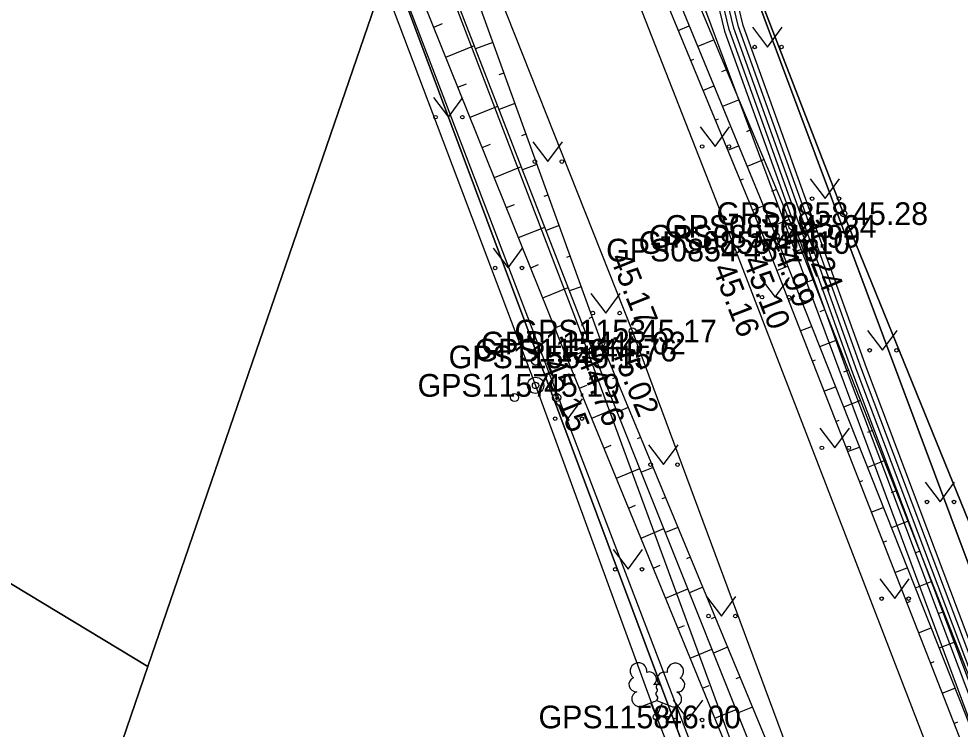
# Model space of a CAD drawing. Extents: x 551623 to 559850, y 6561220 to 6567135.
# Drawn here: x 557170.07 to 557199.1, y 6565566.35 to 6565588.25 of the extents above; entities that cross this region are included whole.
import ezdxf

# ---------------------------------------------------------------- set-up
doc = ezdxf.new("R2010")
doc.units = 0
for name, color, linetype in [('AED', 7, 'Continuous'), ('HALJASTUS', 7, 'Continuous'), ('KORGUS-EH2000', 7, 'Continuous'), ('KPOHULIIN', 7, 'Continuous'), ('KTRASS', 7, 'Continuous'), ('MOOTKORG-EH2000', 7, 'Continuous'), ('MOOTMPUNKT', 7, 'Continuous'), ('MOOTNR', 7, 'Continuous'), ('MOOTPIIR', 7, 'Continuous'), ('MPKAABEL', 7, 'Continuous'), ('MPOHULIIN', 7, 'Continuous'), ('PIIR', 7, 'Continuous'), ('PUU', 7, 'Continuous'), ('RELJEEF', 7, 'Continuous'), ('TEE', 7, 'Continuous'), ('VTRASS', 7, 'Continuous')]:
    doc.layers.add(name, color=color, linetype=linetype)

msp = doc.modelspace()

# ---------------------------------------------------------------- linework, layer by layer
at = {"layer": 'AED'}
msp.add_lwpolyline([(557177.941, 6565629.373), (557182.706, 6565615.9), (557189.332, 6565598.167), (557195.504, 6565582.248), (557204.861, 6565559.233), (557205.478, 6565559.197)], dxfattribs=at)
at = {"layer": 'HALJASTUS'}
for p, q in [((557192.697, 6565587.991), (557193.16, 6565587.384)), ((557193.16, 6565587.384), (557193.606, 6565587.991)), ((557182.855, 6565585.827), (557183.319, 6565585.22)), ((557183.319, 6565585.22), (557183.764, 6565585.827)), ((557191.077, 6565584.925), (557191.541, 6565584.318)), ((557191.541, 6565584.318), (557191.986, 6565584.925)), ((557185.922, 6565584.458), (557186.385, 6565583.852)), ((557186.385, 6565583.852), (557186.831, 6565584.458)), ((557194.469, 6565583.316), (557194.932, 6565582.709)), ((557194.932, 6565582.709), (557195.378, 6565583.316)), ((557184.695, 6565581.178), (557185.159, 6565580.571)), ((557185.159, 6565580.571), (557185.604, 6565581.178)), ((557192.926, 6565580.279), (557193.389, 6565579.672)), ((557193.389, 6565579.672), (557193.835, 6565580.279)), ((557187.705, 6565579.787), (557188.169, 6565579.18)), ((557188.169, 6565579.18), (557188.614, 6565579.787)), ((557196.241, 6565578.64), (557196.705, 6565578.034)), ((557196.705, 6565578.034), (557197.15, 6565578.64)), ((557186.545, 6565576.533), (557187.009, 6565575.926)), ((557187.009, 6565575.926), (557187.454, 6565576.533)), ((557194.772, 6565575.632), (557195.235, 6565575.025)), ((557195.235, 6565575.025), (557195.681, 6565575.632)), ((557189.489, 6565575.116), (557189.952, 6565574.509)), ((557189.952, 6565574.509), (557190.398, 6565575.116)), ((557198.014, 6565573.965), (557198.477, 6565573.358)), ((557198.477, 6565573.358), (557198.923, 6565573.965)), ((557188.397, 6565571.888), (557188.86, 6565571.281)), ((557188.86, 6565571.281), (557189.306, 6565571.888)), ((557196.615, 6565570.984), (557197.079, 6565570.378)), ((557197.079, 6565570.378), (557197.524, 6565570.984)), ((557191.274, 6565570.446), (557191.738, 6565569.839)), ((557191.738, 6565569.839), (557192.183, 6565570.446)), ((557190.248, 6565567.243), (557190.712, 6565566.637)), ((557190.712, 6565566.637), (557191.157, 6565567.243))]:
    msp.add_line(p, q, dxfattribs=at)
for centre in [(557192.759, 6565587.384), (557193.588, 6565587.384), (557182.918, 6565585.22), (557183.747, 6565585.22), (557191.14, 6565584.318), (557191.969, 6565584.318), (557185.984, 6565583.852), (557186.813, 6565583.852), (557194.531, 6565582.709), (557195.36, 6565582.709), (557184.758, 6565580.571), (557185.587, 6565580.571), (557192.988, 6565579.672), (557193.817, 6565579.672), (557187.768, 6565579.18), (557188.596, 6565579.18), (557196.304, 6565578.034), (557197.132, 6565578.034), (557186.608, 6565575.926), (557187.437, 6565575.926), (557194.834, 6565575.025), (557195.663, 6565575.025), (557189.551, 6565574.509), (557190.38, 6565574.509), (557198.076, 6565573.358), (557198.905, 6565573.358), (557188.459, 6565571.281), (557189.288, 6565571.281), (557196.678, 6565570.378), (557197.507, 6565570.378), (557191.337, 6565569.839), (557192.165, 6565569.839), (557190.311, 6565566.637), (557191.139, 6565566.637)]:
    msp.add_circle(centre, 0.055, dxfattribs=at)
at = {"layer": 'KORGUS-EH2000'}
for centre in [(557195.504, 6565582.248), (557193.916, 6565581.851), (557193.412, 6565581.55), (557192.171, 6565581.122), (557193.103, 6565581.356), (557188.992, 6565578.624), (557188.035, 6565578.257), (557187.763, 6565578.038), (557186.963, 6565577.83)]:
    msp.add_circle(centre, 0.1, dxfattribs=at)
at = {"layer": 'KPOHULIIN'}
msp.add_lwpolyline([(557153.703, 6565689.258), (557170.996, 6565642.742), (557188.463, 6565596.007), (557203.873, 6565554.539)], dxfattribs=at)
at = {"layer": 'KTRASS'}
msp.add_lwpolyline([(557150.612, 6565663.866), (557150.192, 6565663.766), (557158.644, 6565645.481), (557173.639, 6565610.746), (557196.918, 6565549.894), (557198.721, 6565546.112), (557205.717, 6565533.399)], dxfattribs=at)
at = {"layer": 'MOOTMPUNKT'}
for centre in [(557195.504, 6565582.248), (557193.916, 6565581.851), (557193.412, 6565581.55), (557192.171, 6565581.122), (557193.103, 6565581.356), (557188.992, 6565578.624), (557188.035, 6565578.257), (557187.763, 6565578.038), (557186.963, 6565577.83), (557186.006, 6565576.952), (557189.735, 6565566.729)]:
    msp.add_circle(centre, 0.1, dxfattribs=at)
at = {"layer": 'MOOTPIIR'}
for points in [[(557216.491, 6565555.797), (557212.624, 6565553.114), (557210.514, 6565552.349), (557205.874, 6565555.444), (557204.861, 6565559.233), (557195.504, 6565582.248), (557189.332, 6565598.167), (557176.218, 6565634.197), (557174.03, 6565640.102), (557173.01, 6565642.746), (557165.813, 6565663.251), (557153.477, 6565695.143)], [(557165.654, 6565632.005), (557181.323, 6565589.325), (557186.006, 6565576.952), (557189.735, 6565566.729), (557195.229, 6565552.76), (557196.856, 6565549.099), (557207.156, 6565534.232), (557206.461, 6565532.662), (557200.371, 6565502.865)]]:
    msp.add_lwpolyline(points, dxfattribs=at)
at = {"layer": 'MPKAABEL'}
for points in [[(557209.732, 6565551.775), (557208.974, 6565550.692), (557207.404, 6565549.657), (557206.754, 6565549.944), (557204.71, 6565554.095), (557195.922, 6565577.384), (557192.113, 6565587.963), (557191.587, 6565590.183), (557188.187, 6565598.385), (557187.588, 6565599.68), (557177.543, 6565625.455), (557172.671, 6565638.39), (557171.554, 6565642.933), (557168.044, 6565652.12), (557167.118, 6565655.546), (557165.901, 6565659.272), (557161.507, 6565671.698), (557157.386, 6565682.297), (557144.178, 6565685.914), (557143.348, 6565686.055)], [(557177.262, 6565625.348), (557187.324, 6565599.533), (557187.921, 6565598.239), (557191.299, 6565590.096), (557191.825, 6565587.877), (557195.641, 6565577.28), (557204.435, 6565553.975), (557206.405, 6565549.967), (557206.312, 6565549.175), (557199.536, 6565548.084), (557198.91, 6565547.944)], [(557209.908, 6565551.903), (557209.084, 6565550.585), (557207.394, 6565549.476), (557206.66, 6565549.788), (557204.572, 6565554.035), (557195.782, 6565577.332), (557191.969, 6565587.92), (557191.443, 6565590.139), (557188.054, 6565598.312), (557187.456, 6565599.606), (557177.403, 6565625.401)], [(557209.478, 6565551.588), (557208.865, 6565550.8), (557207.412, 6565549.857), (557206.838, 6565550.096), (557204.848, 6565554.154), (557196.063, 6565577.436), (557192.257, 6565588.006), (557191.731, 6565590.227), (557188.334, 6565598.424), (557188.548, 6565598.692)], [(557208.538, 6565550.766), (557207.397, 6565550.026), (557206.947, 6565550.213), (557204.986, 6565554.214), (557196.204, 6565577.488), (557192.401, 6565588.049), (557191.874, 6565590.273), (557188.497, 6565598.44)]]:
    msp.add_lwpolyline(points, dxfattribs=at)
at = {"layer": 'MPOHULIIN'}
msp.add_lwpolyline([(557153.703, 6565689.258), (557170.996, 6565642.742), (557188.463, 6565596.007), (557203.873, 6565554.539)], dxfattribs=at)
at = {"layer": 'PIIR'}
msp.add_lwpolyline([(557169.97, 6565369.7), (557178.6, 6565401.44), (557191.37, 6565459.67), (557200.72, 6565502.33), (557207.99, 6565535.49), (557196.11, 6565551.01), (557181.52, 6565590.04), (557157.5, 6565654.27), (557143.03, 6565692.36), (557127.82, 6565722.36), (557090.07, 6565796.84), (557098.32, 6565822.27), (557112.7, 6565823.81), (557104.44, 6565797.12), (557104.79, 6565790.25), (557125.5, 6565749.51), (557153.03, 6565695.14), (557165.18, 6565662.77), (557205.13, 6565556), (557206.12, 6565554.71), (557210.7, 6565548.72), (557217.51, 6565539.84)], dxfattribs=at)
for points in [[(557221.04, 6565732.05), (557261.47, 6565690), (557262.54, 6565687.68), (557262.21, 6565684.68), (557253.96, 6565672.24), (557244.92, 6565658.88), (557239.68, 6565647.67), (557235.81, 6565635.09), (557232.31, 6565621.12), (557216.16, 6565551.43), (557215.43, 6565552.43), (557210.88, 6565558.36), (557206.12, 6565554.71), (557205.13, 6565556), (557165.18, 6565662.77)], [(557142.14, 6565653.78), (557157.5, 6565654.27), (557181.52, 6565590.04), (557174.05, 6565568.29), (557122.77, 6565599.28)], [(557122.77, 6565599.28), (557174.05, 6565568.29), (557161.01, 6565530.22), (557106.21, 6565552.32)], [(557181.52, 6565590.04), (557196.11, 6565551.01), (557207.99, 6565535.49), (557200.72, 6565502.33), (557156.17, 6565516.03), (557161.01, 6565530.22), (557174.05, 6565568.29)]]:
    msp.add_lwpolyline(points, close=True, dxfattribs=at)
at = {"layer": 'PUU'}
for p, q in [((557189.295, 6565567.064), (557189.74, 6565567.239)), ((557189.735, 6565566.729), (557189.56, 6565567.169)), ((557189.735, 6565566.729), (557189.915, 6565567.169)), ((557189.74, 6565567.239), (557190.18, 6565567.059)), ((557190.115, 6565566.729), (557189.735, 6565566.729))]:
    msp.add_line(p, q, dxfattribs=at)
msp.add_lwpolyline([(557189.74, 6565567.734), (557189.72, 6565567.659), (557189.72, 6565567.639), (557189.73, 6565567.609), (557189.75, 6565567.574), (557189.755, 6565567.554), (557189.74, 6565567.519), (557189.715, 6565567.469), (557189.71, 6565567.444), (557189.715, 6565567.429), (557189.725, 6565567.399), (557189.76, 6565567.339), (557189.765, 6565567.319), (557189.76, 6565567.299), (557189.745, 6565567.264), (557189.74, 6565567.239)], dxfattribs=at)
for centre, radius in [((557186.006, 6565577.702), 0.125), ((557186.006, 6565576.952), 0.25), ((557185.356, 6565576.577), 0.125), ((557186.656, 6565576.577), 0.125)]:
    msp.add_circle(centre, radius, dxfattribs=at)
for centre, radius, start, end in [((557189.178, 6565568.143), 0.256, 111.5027, 232.5173), ((557189.178, 6565568.143), 0.256, 350.4856, 111.5002), ((557190.314, 6565568.134), 0.256, 67.6168, 188.6314), ((557190.314, 6565568.134), 0.256, 306.5997, 67.6143), ((557189.104, 6565567.732), 0.224, 111.4304, 274.4987), ((557189.513, 6565567.892), 0.224, 308.5041, 111.5725), ((557189.976, 6565567.888), 0.225, 67.7016, 230.5126), ((557190.381, 6565567.722), 0.224, 264.6183, 67.6866), ((557189.739, 6565567.496), 0.237, 66.7655, 111.5015), ((557189.209, 6565567.287), 0.237, 111.5014, 291.5004), ((557190.27, 6565567.279), 0.237, 247.6166, 67.6155)]:
    msp.add_arc(centre, radius, start, end, dxfattribs=at)
at = {"layer": 'RELJEEF'}
for p, q in [((557182.864, 6565587.998), (557183.132, 6565588.106)), ((557190.401, 6565587.897), (557190.742, 6565588.037)), ((557191.508, 6565587.605), (557191.006, 6565587.395)), ((557183.238, 6565587.071), (557184.119, 6565587.426)), ((557184.688, 6565587.518), (557184.157, 6565587.327)), ((557190.783, 6565586.972), (557190.885, 6565587.014)), ((557185.028, 6565586.578), (557184.875, 6565586.523)), ((557191.894, 6565586.683), (557191.742, 6565586.619)), ((557183.612, 6565586.143), (557183.872, 6565586.248)), ((557191.165, 6565586.048), (557191.503, 6565586.188)), ((557183.986, 6565585.216), (557184.843, 6565585.561)), ((557185.368, 6565585.638), (557184.881, 6565585.462)), ((557192.28, 6565585.76), (557191.767, 6565585.546)), ((557191.546, 6565585.124), (557191.648, 6565585.166)), ((557185.708, 6565584.697), (557185.568, 6565584.647)), ((557192.666, 6565584.838), (557192.511, 6565584.773)), ((557184.36, 6565584.288), (557184.613, 6565584.391)), ((557191.928, 6565584.2), (557192.264, 6565584.338)), ((557193.052, 6565583.915), (557192.529, 6565583.696)), ((557184.733, 6565583.361), (557185.566, 6565583.697)), ((557186.048, 6565583.757), (557185.605, 6565583.597)), ((557192.31, 6565583.275), (557192.411, 6565583.317)), ((557193.438, 6565582.993), (557193.279, 6565582.927)), ((557186.387, 6565582.816), (557186.261, 6565582.77)), ((557185.107, 6565582.433), (557185.353, 6565582.533)), ((557192.692, 6565582.351), (557193.026, 6565582.489)), ((557193.824, 6565582.07), (557193.29, 6565581.847)), ((557185.481, 6565581.506), (557186.29, 6565581.832)), ((557186.727, 6565581.876), (557186.329, 6565581.732)), ((557193.074, 6565581.427), (557193.174, 6565581.468)), ((557187.067, 6565580.935), (557186.954, 6565580.894)), ((557194.195, 6565581.142), (557194.034, 6565581.078)), ((557185.855, 6565580.578), (557186.094, 6565580.675)), ((557193.44, 6565580.496), (557193.777, 6565580.628)), ((557194.561, 6565580.211), (557194.026, 6565580.001)), ((557186.229, 6565579.651), (557187.014, 6565579.967)), ((557187.407, 6565579.995), (557187.053, 6565579.867)), ((557193.804, 6565579.565), (557193.906, 6565579.605)), ((557194.927, 6565579.281), (557194.768, 6565579.218)), ((557187.747, 6565579.054), (557187.647, 6565579.018)), ((557186.603, 6565578.723), (557186.834, 6565578.817)), ((557194.168, 6565578.634), (557194.515, 6565578.769)), ((557195.293, 6565578.35), (557194.763, 6565578.142)), ((557186.977, 6565577.796), (557187.735, 6565578.108)), ((557188.093, 6565578.116), (557187.783, 6565577.987)), ((557194.532, 6565577.702), (557194.638, 6565577.744)), ((557195.659, 6565577.419), (557195.501, 6565577.357)), ((557188.477, 6565577.193), (557188.38, 6565577.152)), ((557187.357, 6565576.871), (557187.581, 6565576.963)), ((557194.897, 6565576.771), (557195.252, 6565576.91)), ((557187.736, 6565575.946), (557188.477, 6565576.25)), ((557188.86, 6565576.269), (557188.524, 6565576.13)), ((557196.025, 6565576.489), (557195.501, 6565576.282)), ((557195.261, 6565575.84), (557195.369, 6565575.882)), ((557196.392, 6565575.558), (557196.235, 6565575.497)), ((557188.116, 6565575.021), (557188.336, 6565575.111)), ((557189.243, 6565575.345), (557189.139, 6565575.302)), ((557195.625, 6565574.909), (557195.989, 6565575.051)), ((557196.758, 6565574.628), (557196.238, 6565574.423)), ((557188.496, 6565574.096), (557189.218, 6565574.392)), ((557189.626, 6565574.422), (557189.266, 6565574.272)), ((557195.989, 6565573.977), (557196.1, 6565574.02)), ((557197.124, 6565573.697), (557196.969, 6565573.636)), ((557190.01, 6565573.498), (557189.898, 6565573.452)), ((557188.876, 6565573.171), (557189.09, 6565573.259)), ((557196.354, 6565573.046), (557196.726, 6565573.192)), ((557197.49, 6565572.767), (557196.975, 6565572.564)), ((557189.256, 6565572.246), (557189.96, 6565572.535)), ((557190.393, 6565572.574), (557190.008, 6565572.415)), ((557196.718, 6565572.115), (557196.831, 6565572.159)), ((557190.776, 6565571.651), (557190.657, 6565571.601)), ((557197.856, 6565571.836), (557197.702, 6565571.775)), ((557189.636, 6565571.321), (557189.844, 6565571.406)), ((557197.082, 6565571.183), (557197.463, 6565571.332)), ((557198.222, 6565570.905), (557197.712, 6565570.705)), ((557190.015, 6565570.396), (557190.702, 6565570.677)), ((557191.16, 6565570.727), (557190.75, 6565570.557)), ((557197.446, 6565570.252), (557197.562, 6565570.297)), ((557198.588, 6565569.975), (557198.436, 6565569.915)), ((557191.543, 6565569.804), (557191.416, 6565569.751)), ((557190.395, 6565569.471), (557190.599, 6565569.554)), ((557197.811, 6565569.321), (557198.2, 6565569.473)), ((557198.954, 6565569.044), (557198.449, 6565568.846)), ((557190.775, 6565568.546), (557191.443, 6565568.82)), ((557191.926, 6565568.88), (557191.492, 6565568.7)), ((557198.175, 6565568.389), (557198.293, 6565568.436)), ((557192.309, 6565567.956), (557192.175, 6565567.901)), ((557191.155, 6565567.621), (557191.353, 6565567.702)), ((557198.539, 6565567.458), (557198.937, 6565567.614)), ((557191.535, 6565566.695), (557192.185, 6565566.963)), ((557192.693, 6565567.033), (557192.233, 6565566.842)), ((557198.903, 6565566.527), (557199.024, 6565566.574))]:
    msp.add_line(p, q, dxfattribs=at)
for points in [[(557174.194, 6565632.218), (557173.779, 6565632.142), (557173.443, 6565631.906), (557179.681, 6565614.959), (557186.608, 6565597.077), (557193.103, 6565581.356), (557201.251, 6565560.525), (557201.438, 6565558.902), (557202.221, 6565560.741), (557193.916, 6565581.851), (557187.465, 6565597.266), (557180.681, 6565615.292), (557174.194, 6565632.218)], [(557173.796, 6565631.813), (557179.977, 6565615.105), (557186.946, 6565597.258), (557193.412, 6565581.55), (557201.77, 6565560.471), (557201.438, 6565558.902)], [(557197.197, 6565555.271), (557196.838, 6565554.713), (557196.386, 6565554.762), (557194.187, 6565560.236), (557186.963, 6565577.83), (557180.337, 6565594.267), (557173.81, 6565611.856), (557170.4, 6565620.936), (557171.072, 6565621.5), (557171.774, 6565621.31), (557175.18, 6565612.666), (557182.047, 6565594.828), (557188.035, 6565578.257), (557195.349, 6565560.632), (557197.197, 6565555.271)], [(557196.676, 6565555.169), (557194.797, 6565560.423), (557187.763, 6565578.038), (557181.296, 6565594.698), (557174.712, 6565612.181), (557171.225, 6565621.067)]]:
    msp.add_lwpolyline(points, dxfattribs=at)
at = {"layer": 'TEE'}
for points in [[(557152.112, 6565688.481), (557157.713, 6565674.641), (557162.021, 6565662.419), (557165.82, 6565651.689), (557169.533, 6565641.358), (557173.023, 6565631.377), (557179.06, 6565614.785), (557185.909, 6565597.09), (557192.171, 6565581.122), (557199.262, 6565562.738), (557199.582, 6565562.573), (557200.758, 6565559.782), (557200.595, 6565559.238), (557202.926, 6565553.852), (557206.467, 6565546.966), (557208.553, 6565543.774), (557209.481, 6565542.658), (557210.82, 6565542.39), (557212.926, 6565542.8), (557215.219, 6565543.815)], [(557211.562, 6565526.725), (557211.411, 6565529.933), (557210.668, 6565532.904), (557208.855, 6565536.172), (557205.637, 6565540.799), (557205.002, 6565541.259), (557200.302, 6565549.242), (557198.575, 6565549.727), (557196.856, 6565549.099), (557195.229, 6565552.76), (557196.655, 6565553.451), (557197.39, 6565554.009), (557197.713, 6565555.347), (557197.089, 6565557.482), (557196.724, 6565557.646), (557195.361, 6565560.837), (557195.526, 6565561.021), (557188.992, 6565578.624), (557182.465, 6565595.086), (557175.639, 6565612.889)]]:
    msp.add_lwpolyline(points, dxfattribs=at)
at = {"layer": 'VTRASS'}
msp.add_lwpolyline([(557115.66, 6565747.205), (557116.6, 6565745.95), (557118.862, 6565742.086), (557123.592, 6565733.985), (557128, 6565724.91), (557133.901, 6565713.565), (557137.172, 6565705.275), (557143.72, 6565692.17), (557145.33, 6565689.5), (557146.212, 6565687.647), (557152.367, 6565674.724), (557157.202, 6565662.525), (557157.732, 6565655.925), (557161.79, 6565645.7), (557169.292, 6565624.215), (557174.732, 6565611.695), (557187.282, 6565578.865), (557198.542, 6565548.245), (557204.972, 6565538.305), (557209.723, 6565531.974), (557211.782, 6565529.485), (557223.052, 6565517.415)], dxfattribs=at)

# ---------------------------------------------------------------- texts
at = {"layer": 'KORGUS-EH2000'}
msp.add_text(' 45.28', height=0.7, dxfattribs=at).set_placement((557195.504, 6565581.897))
for s, rotation, p in [(' 45.24', 292.7071, (557193.871, 6565582.174)), (' 44.99', 291.6269, (557193.055, 6565581.708)), (' 45.17', 291.626, (557188.191, 6565581.13)), (' 45.16', 291.0935, (557191.355, 6565580.807)), (' 45.10', 291.3616, (557192.289, 6565581.037)), (' 45.02', 292.5374, (557188.196, 6565578.324)), (' 44.76', 291.7679, (557187.175, 6565578.043)), (' 45.15', 291.9533, (557186.079, 6565577.861))]:
    msp.add_text(s, height=0.7, rotation=rotation, dxfattribs=at).set_placement(p)
at = {"layer": 'MOOTKORG-EH2000'}
for s, p in [(' 45.28', (557195.504, 6565581.897)), (' 45.24', (557193.916, 6565581.501)), (' 44.99', (557193.412, 6565581.2)), (' 45.16', (557192.171, 6565580.772)), (' 45.10', (557193.103, 6565581.006)), (' 45.17', (557188.992, 6565578.274)), (' 45.02', (557188.035, 6565577.907)), (' 44.76', (557187.763, 6565577.688)), (' 45.15', (557186.963, 6565577.48)), (' 45.19', (557186.006, 6565576.602)), (' 46.00', (557189.735, 6565566.379))]:
    msp.add_text(s, height=0.7, dxfattribs=at).set_placement(p)
at = {"layer": 'MOOTNR'}
for s, p in [('GPS0858 ', (557191.584, 6565581.897)), ('GPS0856 ', (557189.996, 6565581.501)), ('GPS0857 ', (557189.493, 6565581.2)), ('GPS0854 ', (557188.181, 6565580.772)), ('GPS0855 ', (557189.184, 6565581.006)), ('GPS1153 ', (557185.352, 6565578.274)), ('GPS1154 ', (557184.325, 6565577.907)), ('GPS1156 ', (557184.123, 6565577.688)), ('GPS1155 ', (557183.323, 6565577.48)), ('GPS1157 ', (557182.367, 6565576.602)), ('GPS1158 ', (557186.095, 6565566.379))]:
    msp.add_text(s, height=0.7, dxfattribs=at).set_placement(p)

doc.saveas('drawing.dxf')
